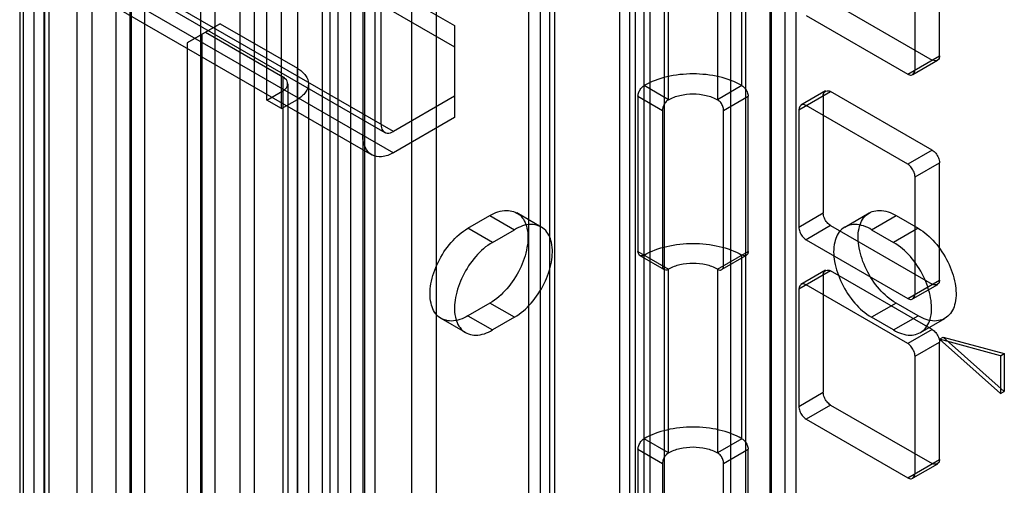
# Model space of a CAD drawing. Header units: millimetres. Extents: x 188 to 1028, y 131 to 1566.
# Tile 258 of 326: x 599 to 656, y 1031 to 1058. Entities that reach past the tile are written whole.
import ezdxf

# ---------------------------------------------------------------- set-up
doc = ezdxf.new("R2010")
doc.units = ezdxf.units.MM
doc.header["$LTSCALE"] = 110.325218
doc.layers.get('0').update_dxf_attribs({"linetype": 'CONTINUOUS'})

msp = doc.modelspace()

# ---------------------------------------------------------------- linework, layer by layer
at = {"color": 7, "linetype": 'CONTINUOUS'}
for p, q in [((609.663, 1565.991), (609.663, 633.546)), ((610.511, 633.056), (610.511, 1565.501)), ((611.926, 1563.705), (611.926, 634.852)), ((612.774, 635.342), (612.774, 1564.195)), ((616.699, 590.047), (616.699, 1546.988)), ((615.284, 589.23), (615.284, 1546.171)), ((600.046, 627.993), (600.046, 1333.86)), ((600.895, 1333.37), (600.895, 627.504)), ((599.402, 1332.962), (599.402, 659.755)), ((600.602, 1332.962), (600.602, 659.755)), ((606.41, 1329.369), (606.41, 684.863)), ((605.562, 1328.879), (605.562, 684.373)), ((215.276, 1293.998), (624.339, 1057.831)), ((215.276, 1292.773), (624.339, 1056.606)), ((620.803, 1051.707), (203.962, 1292.365)), ((202.901, 1291.753), (620.803, 1050.482)), ((204.169, 1291.907), (620.303, 1051.658)), ((203.419, 1290.608), (619.553, 1050.358)), ((635.299, 138.245), (635.299, 1119.68)), ((644.066, 1117.852), (644.066, 248.522)), ((642.652, 1117.036), (642.652, 247.706)), ((618.328, 1109.882), (618.328, 149.676)), ((619.742, 150.492), (619.742, 1109.066)), ((617.157, 151.309), (617.157, 1108.249)), ((619.157, 151.309), (619.157, 1108.249)), ((629.288, 1105.433), (629.288, 149.962)), ((630.137, 150.451), (630.137, 1104.943)), ((628.644, 150.86), (628.644, 1104.534)), ((629.844, 150.86), (629.844, 1104.534)), ((600.651, 142.735), (600.651, 1099.676)), ((599.236, 141.919), (599.236, 1098.86)), ((633.885, 1097.635), (633.885, 139.061)), ((641.168, 1097.758), (641.168, 144.083)), ((640.319, 143.593), (640.319, 1097.268)), ((634.47, 139.878), (634.47, 1096.819)), ((636.47, 139.878), (636.47, 1096.819)), ((642.582, 144.083), (642.582, 1096.778)), ((643.43, 1096.288), (643.43, 143.593)), ((619.035, 1089.062), (619.035, 132.121)), ((621.864, 132.121), (621.864, 1089.062)), ((620.096, 1052.115), (620.096, 1088.858)), ((617.621, 131.305), (617.621, 1088.246)), ((623.278, 1088.246), (623.278, 131.305)), ((613.485, 1053.524), (613.485, 1086.184)), ((614.334, 1053.034), (614.334, 1085.694)), ((604.787, 148.717), (604.787, 1081.163)), ((605.636, 1080.673), (605.636, 148.227)), ((603.373, 1080.183), (603.373, 149.697)), ((602.524, 149.207), (602.524, 1079.693)), ((634.804, 186.092), (634.804, 1077.467)), ((635.652, 185.602), (635.652, 1076.977)), ((640.955, 1054.36), (640.955, 1064.975)), ((636.713, 1053.544), (636.713, 1064.158)), ((639.541, 1064.158), (639.541, 1053.544)), ((652.375, 1056.084), (652.375, 1062.861)), ((650.961, 1055.267), (650.961, 1062.044)), ((646.082, 1059.227), (651.951, 1055.839)), ((644.667, 1058.411), (650.537, 1055.022)), ((610.798, 1057.933), (608.888, 1056.831)), ((610.798, 1057.933), (609.949, 1057.443)), ((610.798, 1057.933), (615.252, 1055.361)), ((624.339, 1057.831), (624.339, 1056.606)), ((624.339, 1057.831), (624.339, 1052.524)), ((609.737, 1057.32), (608.888, 1056.831)), ((609.737, 1057.32), (609.737, 914.024)), ((609.949, 1057.443), (614.404, 1054.871)), ((608.888, 1056.831), (608.888, 913.534)), ((650.537, 1055.022), (652.375, 1056.084)), ((615.252, 909.044), (615.252, 1055.361)), ((652.251, 1055.809), (650.837, 1054.993)), ((614.404, 1054.871), (614.404, 909.534)), ((614.697, 1054.463), (614.697, 909.942)), ((615.897, 1054.463), (615.897, 909.942)), ((636.713, 1053.544), (635.299, 1054.36)), ((640.955, 1054.36), (639.541, 1053.544)), ((613.485, 1053.524), (614.404, 1054.055)), ((624.339, 1053.748), (620.803, 1051.707)), ((624.339, 1053.748), (624.339, 1052.524)), ((634.945, 1053.748), (634.945, 1044.766)), ((634.945, 1053.748), (636.359, 1052.931)), ((639.895, 1052.931), (641.309, 1053.748)), ((641.309, 1044.766), (641.309, 1053.748)), ((644.243, 1052.961), (646.082, 1054.022)), ((645.782, 1054.052), (644.368, 1053.235)), ((645.657, 1053.777), (645.657, 1047)), ((651.951, 1050.634), (646.082, 1054.022)), ((614.334, 1053.034), (613.485, 1053.524)), ((614.334, 1053.034), (615.252, 1053.565)), ((650.537, 1049.817), (644.667, 1053.206)), ((624.339, 1052.524), (620.803, 1050.482)), ((636.359, 1052.931), (636.359, 1043.95)), ((639.895, 1043.95), (639.895, 1052.931)), ((644.243, 1052.961), (644.243, 1046.184)), ((651.951, 1050.634), (650.537, 1049.817)), ((650.961, 1049.082), (652.375, 1049.899)), ((652.375, 1043.122), (652.375, 1049.899)), ((650.961, 1042.305), (650.961, 1049.082)), ((625.116, 1046.114), (626.389, 1046.848)), ((626.389, 1046.848), (627.803, 1046.032)), ((629.353, 1046.185), (627.939, 1047.002)), ((644.243, 1046.184), (645.657, 1047)), ((646.901, 1046.185), (648.315, 1047.002)), ((648.451, 1046.032), (649.865, 1046.848)), ((649.865, 1046.848), (651.138, 1046.114)), ((646.082, 1046.265), (644.667, 1045.449)), ((646.082, 1046.265), (651.951, 1042.877)), ((626.531, 1045.297), (625.116, 1046.114)), ((626.531, 1045.297), (627.803, 1046.032)), ((648.451, 1046.032), (649.724, 1045.297)), ((651.138, 1046.114), (649.724, 1045.297)), ((644.667, 1045.449), (650.537, 1042.06)), ((634.945, 1044.766), (636.713, 1043.746)), ((635.049, 1044.537), (636.463, 1043.721)), ((639.541, 1043.746), (641.309, 1044.766)), ((641.205, 1044.537), (639.791, 1043.721)), ((640.955, 1033.948), (640.955, 1044.562)), ((636.713, 1033.131), (636.713, 1043.746)), ((639.541, 1043.746), (639.541, 1033.131)), ((646.082, 1043.652), (644.243, 1042.591)), ((645.782, 1043.682), (644.368, 1042.866)), ((645.657, 1043.408), (645.657, 1036.631)), ((651.951, 1040.264), (646.082, 1043.652)), ((650.537, 1039.448), (644.667, 1042.836)), ((650.537, 1042.06), (652.375, 1043.122)), ((652.251, 1042.847), (650.837, 1042.031)), ((644.243, 1042.591), (644.243, 1035.814)), ((626.389, 1041.786), (625.116, 1041.051)), ((627.803, 1040.97), (626.389, 1041.786)), ((649.865, 1041.786), (648.451, 1040.97)), ((651.138, 1041.051), (649.865, 1041.786)), ((624.981, 1040.081), (623.566, 1040.898)), ((625.116, 1041.051), (626.531, 1040.235)), ((627.803, 1040.97), (626.531, 1040.235)), ((649.724, 1040.235), (648.451, 1040.97)), ((649.724, 1040.235), (651.138, 1041.051)), ((651.274, 1040.081), (652.688, 1040.898)), ((651.951, 1040.264), (650.537, 1039.448)), ((650.961, 1038.713), (652.375, 1039.529)), ((652.375, 1039.693), (652.587, 1039.815)), ((652.375, 1039.693), (655.911, 1036.557)), ((655.911, 1038.745), (652.375, 1039.693)), ((652.375, 1032.752), (652.375, 1039.529)), ((656.123, 1036.68), (652.587, 1039.815)), ((652.587, 1039.815), (656.123, 1038.868)), ((655.911, 1038.745), (656.123, 1038.868)), ((656.123, 1038.868), (656.123, 1036.68)), ((650.961, 1031.936), (650.961, 1038.713)), ((655.911, 1038.745), (655.911, 1036.557)), ((644.243, 1035.814), (645.657, 1036.631)), ((655.911, 1036.557), (656.123, 1036.68)), ((646.082, 1035.896), (644.667, 1035.079)), ((646.082, 1035.896), (651.951, 1032.507)), ((644.667, 1035.079), (650.537, 1031.691)), ((636.713, 1033.131), (635.299, 1033.948)), ((640.955, 1033.948), (639.541, 1033.131)), ((634.945, 1033.335), (634.945, 1024.354)), ((634.945, 1033.335), (636.359, 1032.519)), ((639.895, 1032.519), (641.309, 1033.335)), ((641.309, 1024.354), (641.309, 1033.335)), ((650.537, 1031.691), (652.375, 1032.752)), ((636.359, 1032.519), (636.359, 1023.537)), ((639.895, 1023.537), (639.895, 1032.519)), ((652.251, 1032.478), (650.837, 1031.661))]:
    msp.add_line(p, q, dxfattribs=at)
for points, knots in [([(652.375, 1056.084), (652.375, 1056.012), (652.35, 1055.786), (652.058, 1055.777), (651.951, 1055.839)], [0, 0, 0, 0, 0.366159, 1, 1, 1, 1]), ([(615.252, 1055.361), (615.436, 1055.255), (615.748, 1055.015), (615.963, 1054.463), (615.748, 1053.911), (615.436, 1053.67), (615.252, 1053.565)], [0, 0, 0, 0, 0.277328, 0.500001, 0.722674, 1, 1, 1, 1]), ([(614.404, 1054.055), (614.51, 1054.116), (614.701, 1054.268), (614.701, 1054.657), (614.51, 1054.81), (614.404, 1054.871)], [0, 0, 0, 0, 0.356071, 0.643815, 1, 1, 1, 1]), ([(640.955, 1054.36), (640.55, 1054.594), (639.616, 1054.931), (638.127, 1055.091), (636.638, 1054.931), (635.704, 1054.594), (635.299, 1054.36)], [0, 0, 0, 0, 0.239285, 0.500001, 0.760716, 1, 1, 1, 1]), ([(650.537, 1055.022), (650.599, 1054.987), (650.807, 1054.895), (650.961, 1055.143), (650.961, 1055.267)], [0, 0, 0, 0, 0.366154, 1, 1, 1, 1]), ([(634.945, 1053.748), (634.945, 1053.824), (634.982, 1053.984), (635.102, 1054.198), (635.226, 1054.318), (635.299, 1054.36)], [0, 0, 0, 0, 0.313866, 0.656585, 1, 1, 1, 1]), ([(640.955, 1054.36), (641.022, 1054.322), (641.142, 1054.21), (641.267, 1053.999), (641.309, 1053.831), (641.309, 1053.748)], [0, 0, 0, 0, 0.313862, 0.656582, 1, 1, 1, 1]), ([(636.713, 1053.544), (636.915, 1053.661), (637.383, 1053.829), (638.127, 1053.909), (638.871, 1053.829), (639.339, 1053.661), (639.541, 1053.544)], [0, 0, 0, 0, 0.239284, 0.499999, 0.760715, 1, 1, 1, 1]), ([(645.657, 1053.777), (645.657, 1053.849), (645.682, 1054.075), (645.974, 1054.084), (646.082, 1054.022)], [0, 0, 0, 0, 0.366159, 1, 1, 1, 1]), ([(636.713, 1053.544), (636.647, 1053.505), (636.526, 1053.393), (636.401, 1053.182), (636.359, 1053.015), (636.359, 1052.931)], [0, 0, 0, 0, 0.313862, 0.656581, 1, 1, 1, 1]), ([(639.895, 1052.931), (639.895, 1053.008), (639.858, 1053.168), (639.738, 1053.382), (639.614, 1053.502), (639.541, 1053.544)], [0, 0, 0, 0, 0.313865, 0.656585, 1, 1, 1, 1]), ([(644.667, 1053.206), (644.605, 1053.241), (644.397, 1053.333), (644.243, 1053.085), (644.243, 1052.961)], [0, 0, 0, 0, 0.366154, 1, 1, 1, 1]), ([(620.096, 1052.115), (620.096, 1051.993), (620.132, 1051.751), (620.469, 1051.556), (620.697, 1051.646), (620.803, 1051.707)], [0, 0, 0, 0, 0.356074, 0.64382, 1, 1, 1, 1]), ([(620.803, 1050.482), (620.595, 1050.362), (620.181, 1050.191), (619.516, 1050.294), (619.094, 1050.818), (619.035, 1051.263), (619.035, 1051.503)], [0, 0, 0, 0, 0.277324, 0.499997, 0.722672, 1, 1, 1, 1]), ([(651.951, 1050.634), (652.03, 1050.588), (652.174, 1050.453), (652.325, 1050.2), (652.375, 1049.999), (652.375, 1049.899)], [0, 0, 0, 0, 0.314239, 0.6563, 1, 1, 1, 1]), ([(650.961, 1049.082), (650.961, 1049.174), (650.916, 1049.366), (650.772, 1049.623), (650.624, 1049.767), (650.537, 1049.817)], [0, 0, 0, 0, 0.31424, 0.656302, 1, 1, 1, 1]), ([(626.389, 1046.848), (626.681, 1047.017), (627.272, 1047.257), (628.207, 1046.956), (628.625, 1046.042), (628.574, 1044.927), (628.157, 1043.711), (627.429, 1042.598), (626.756, 1041.998), (626.389, 1041.786)], [0, 0, 0, 0, 0.130229, 0.233173, 0.344877, 0.489739, 0.658606, 0.83605, 1, 1, 1, 1]), ([(646.082, 1046.265), (646.002, 1046.311), (645.858, 1046.446), (645.708, 1046.699), (645.657, 1046.9), (645.657, 1047)], [0, 0, 0, 0, 0.314239, 0.6563, 1, 1, 1, 1]), ([(649.865, 1041.786), (649.5, 1041.997), (648.833, 1042.591), (648.106, 1043.695), (647.684, 1044.906), (647.626, 1046.024), (648.036, 1046.948), (648.976, 1047.26), (649.572, 1047.018), (649.865, 1046.848)], [0, 0, 0, 0, 0.162891, 0.338515, 0.507396, 0.652855, 0.765204, 0.869082, 1, 1, 1, 1]), ([(627.803, 1040.97), (628.168, 1041.18), (628.835, 1041.774), (629.562, 1042.878), (629.984, 1044.089), (630.042, 1045.207), (629.632, 1046.131), (628.693, 1046.444), (628.096, 1046.201), (627.803, 1046.032)], [0, 0, 0, 0, 0.162891, 0.338516, 0.507397, 0.652857, 0.765205, 0.869083, 1, 1, 1, 1]), ([(648.451, 1046.032), (648.159, 1046.2), (647.568, 1046.441), (646.633, 1046.14), (646.215, 1045.226), (646.266, 1044.11), (646.683, 1042.895), (647.411, 1041.782), (648.084, 1041.181), (648.451, 1040.97)], [0, 0, 0, 0, 0.13023, 0.233174, 0.344878, 0.48974, 0.658607, 0.83605, 1, 1, 1, 1]), ([(625.116, 1041.051), (624.825, 1040.883), (624.234, 1040.642), (623.299, 1040.943), (622.88, 1041.857), (622.931, 1042.973), (623.349, 1044.189), (624.077, 1045.302), (624.749, 1045.902), (625.116, 1046.114)], [0, 0, 0, 0, 0.130229, 0.233173, 0.344877, 0.489739, 0.658606, 0.83605, 1, 1, 1, 1]), ([(644.243, 1046.184), (644.243, 1046.092), (644.288, 1045.9), (644.432, 1045.643), (644.58, 1045.499), (644.667, 1045.449)], [0, 0, 0, 0, 0.31424, 0.656302, 1, 1, 1, 1]), ([(651.138, 1046.114), (651.502, 1045.903), (652.17, 1045.309), (652.897, 1044.205), (653.319, 1042.994), (653.377, 1041.876), (652.967, 1040.952), (652.027, 1040.639), (651.431, 1040.882), (651.138, 1041.051)], [0, 0, 0, 0, 0.162891, 0.338515, 0.507396, 0.652855, 0.765204, 0.869082, 1, 1, 1, 1]), ([(626.531, 1045.297), (626.166, 1045.087), (625.499, 1044.493), (624.772, 1043.388), (624.35, 1042.177), (624.292, 1041.06), (624.702, 1040.136), (625.641, 1039.823), (626.238, 1040.066), (626.531, 1040.235)], [0, 0, 0, 0, 0.162891, 0.338516, 0.507397, 0.652857, 0.765205, 0.869083, 1, 1, 1, 1]), ([(635.299, 1044.562), (635.704, 1044.796), (636.638, 1045.133), (638.127, 1045.293), (639.616, 1045.133), (640.55, 1044.796), (640.955, 1044.562)], [0, 0, 0, 0, 0.239284, 0.499999, 0.760715, 1, 1, 1, 1]), ([(649.724, 1040.235), (650.015, 1040.066), (650.606, 1039.826), (651.541, 1040.127), (651.96, 1041.041), (651.909, 1042.157), (651.491, 1043.372), (650.763, 1044.485), (650.091, 1045.085), (649.724, 1045.297)], [0, 0, 0, 0, 0.13023, 0.233174, 0.344878, 0.48974, 0.658607, 0.83605, 1, 1, 1, 1]), ([(635.299, 1044.562), (635.247, 1044.532), (635.074, 1044.456), (634.945, 1044.663), (634.945, 1044.766)], [0, 0, 0, 0, 0.365855, 1, 1, 1, 1]), ([(641.309, 1044.766), (641.309, 1044.707), (641.288, 1044.518), (641.045, 1044.51), (640.955, 1044.562)], [0, 0, 0, 0, 0.365858, 1, 1, 1, 1]), ([(636.359, 1043.95), (636.359, 1043.89), (636.38, 1043.702), (636.623, 1043.694), (636.713, 1043.746)], [0, 0, 0, 0, 0.36586, 1, 1, 1, 1]), ([(639.541, 1043.746), (639.339, 1043.863), (638.871, 1044.031), (638.127, 1044.111), (637.383, 1044.031), (636.915, 1043.863), (636.713, 1043.746)], [0, 0, 0, 0, 0.239285, 0.500001, 0.760716, 1, 1, 1, 1]), ([(639.541, 1043.746), (639.593, 1043.716), (639.766, 1043.64), (639.895, 1043.846), (639.895, 1043.95)], [0, 0, 0, 0, 0.365856, 1, 1, 1, 1]), ([(645.657, 1043.408), (645.657, 1043.479), (645.682, 1043.705), (645.974, 1043.715), (646.082, 1043.652)], [0, 0, 0, 0, 0.366159, 1, 1, 1, 1]), ([(644.667, 1042.836), (644.605, 1042.872), (644.397, 1042.963), (644.243, 1042.715), (644.243, 1042.591)], [0, 0, 0, 0, 0.366154, 1, 1, 1, 1]), ([(652.375, 1043.122), (652.375, 1043.05), (652.35, 1042.824), (652.058, 1042.815), (651.951, 1042.877)], [0, 0, 0, 0, 0.366159, 1, 1, 1, 1]), ([(650.537, 1042.06), (650.599, 1042.025), (650.807, 1041.933), (650.961, 1042.181), (650.961, 1042.305)], [0, 0, 0, 0, 0.366154, 1, 1, 1, 1]), ([(651.951, 1040.264), (652.03, 1040.218), (652.174, 1040.084), (652.325, 1039.83), (652.375, 1039.63), (652.375, 1039.529)], [0, 0, 0, 0, 0.314239, 0.6563, 1, 1, 1, 1]), ([(650.961, 1038.713), (650.961, 1038.805), (650.916, 1038.997), (650.772, 1039.253), (650.624, 1039.397), (650.537, 1039.448)], [0, 0, 0, 0, 0.31424, 0.656302, 1, 1, 1, 1]), ([(646.082, 1035.896), (646.002, 1035.942), (645.858, 1036.076), (645.708, 1036.33), (645.657, 1036.53), (645.657, 1036.631)], [0, 0, 0, 0, 0.314239, 0.6563, 1, 1, 1, 1]), ([(644.243, 1035.814), (644.243, 1035.722), (644.288, 1035.53), (644.432, 1035.273), (644.58, 1035.13), (644.667, 1035.079)], [0, 0, 0, 0, 0.31424, 0.656302, 1, 1, 1, 1]), ([(640.955, 1033.948), (640.55, 1034.181), (639.616, 1034.518), (638.127, 1034.679), (636.638, 1034.518), (635.704, 1034.181), (635.299, 1033.948)], [0, 0, 0, 0, 0.239285, 0.500001, 0.760716, 1, 1, 1, 1]), ([(634.945, 1033.335), (634.945, 1033.412), (634.982, 1033.572), (635.102, 1033.786), (635.226, 1033.906), (635.299, 1033.948)], [0, 0, 0, 0, 0.313866, 0.656585, 1, 1, 1, 1]), ([(640.955, 1033.948), (641.022, 1033.909), (641.142, 1033.797), (641.267, 1033.586), (641.309, 1033.419), (641.309, 1033.335)], [0, 0, 0, 0, 0.313862, 0.656582, 1, 1, 1, 1]), ([(636.713, 1033.131), (636.647, 1033.093), (636.526, 1032.981), (636.401, 1032.77), (636.359, 1032.602), (636.359, 1032.519)], [0, 0, 0, 0, 0.313862, 0.656581, 1, 1, 1, 1]), ([(636.713, 1033.131), (636.915, 1033.248), (637.383, 1033.417), (638.127, 1033.497), (638.871, 1033.417), (639.339, 1033.248), (639.541, 1033.131)], [0, 0, 0, 0, 0.239284, 0.499999, 0.760715, 1, 1, 1, 1]), ([(639.895, 1032.519), (639.895, 1032.595), (639.858, 1032.755), (639.738, 1032.969), (639.614, 1033.089), (639.541, 1033.131)], [0, 0, 0, 0, 0.313865, 0.656585, 1, 1, 1, 1]), ([(652.375, 1032.752), (652.375, 1032.681), (652.35, 1032.455), (652.058, 1032.445), (651.951, 1032.507)], [0, 0, 0, 0, 0.366159, 1, 1, 1, 1]), ([(650.537, 1031.691), (650.599, 1031.655), (650.807, 1031.564), (650.961, 1031.812), (650.961, 1031.936)], [0, 0, 0, 0, 0.366154, 1, 1, 1, 1])]:
    msp.add_open_spline(points, degree=3, knots=knots, dxfattribs=at)

doc.saveas('drawing.dxf')
